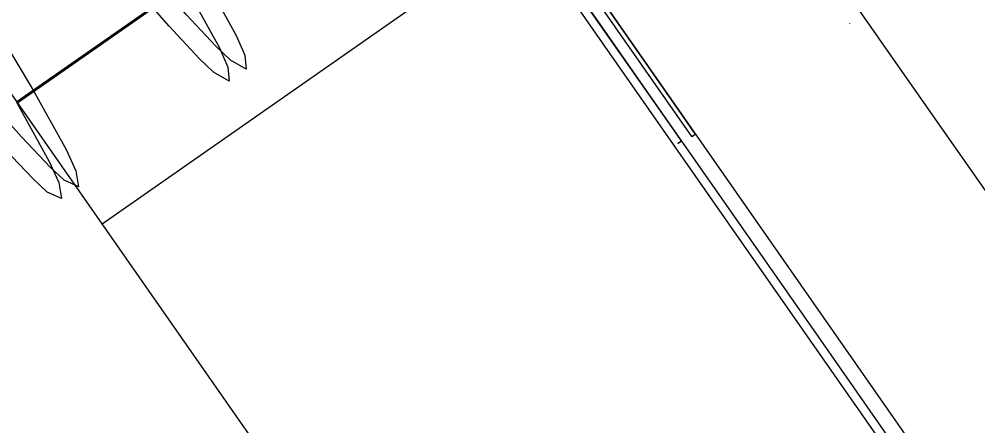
# Model space of a CAD drawing. Extents: x 1312564.2 to 1312581.5, y 1207298.4 to 1207352.6.
# Drawn here: x 1312566.97713 to 1312566.99231, y 1207330.72205 to 1207330.72849 of the extents above; entities that cross this region are included whole.
import ezdxf

# ---------------------------------------------------------------- set-up
doc = ezdxf.new("R2010")
doc.units = 0
for name, color, linetype in [('Level 22', 7, 'Continuous'), ('Level 62', 7, 'Continuous'), ('Level 8', 7, 'Continuous'), ('Level 9', 7, 'Continuous')]:
    doc.layers.add(name, color=color, linetype=linetype)

msp = doc.modelspace()

# ---------------------------------------------------------------- linework, layer by layer
at = {"layer": 'Level 22'}
for p, q in [((1312566.983765, 1207330.73184), (1312566.977098, 1207330.727182)), ((1312566.983776, 1207330.731823), (1312566.97711, 1207330.727165))]:
    msp.add_line(p, q, dxfattribs=at)
at = {"layer": 'Level 62'}
for points in [[(1312566.968583, 1207330.741766), (1312566.969351, 1207330.740464), (1312566.969902, 1207330.73955), (1312566.970931, 1207330.737862), (1312566.972006, 1207330.73611), (1312566.972578, 1207330.735181), (1312566.973448, 1207330.733766), (1312566.974021, 1207330.732836), (1312566.975099, 1207330.731082), (1312566.976035, 1207330.729555), (1312566.976559, 1207330.728694), (1312566.977354, 1207330.727369), (1312566.977878, 1207330.726426), (1312566.97803, 1207330.726092), (1312566.978072, 1207330.725837), (1312566.97802, 1207330.725861)], [(1312566.977089, 1207330.727176), (1312566.977609, 1207330.726238), (1312566.977761, 1207330.725904), (1312566.977803, 1207330.72565), (1312566.977577, 1207330.725755), (1312566.977358, 1207330.725956), (1312566.976899, 1207330.72644), (1312566.976514, 1207330.726876), (1312566.975592, 1207330.727976), (1312566.974399, 1207330.72946), (1312566.973572, 1207330.730515), (1312566.971975, 1207330.732588), (1312566.970348, 1207330.734705), (1312566.969478, 1207330.735821), (1312566.968183, 1207330.737453), (1312566.967132, 1207330.738739), (1312566.966671, 1207330.739286), (1312566.966088, 1207330.739951), (1312566.96578, 1207330.740279), (1312566.965376, 1207330.740646), (1312566.965245, 1207330.740644), (1312566.965291, 1207330.740467), (1312566.965629, 1207330.739797), (1312566.965968, 1207330.739215)], [(1312566.976347, 1207330.735237), (1312566.977458, 1207330.733434), (1312566.978557, 1207330.731644), (1312566.979167, 1207330.730643), (1312566.980066, 1207330.729145), (1312566.980567, 1207330.728235), (1312566.980707, 1207330.727921), (1312566.980728, 1207330.7277), (1312566.980481, 1207330.72784), (1312566.980252, 1207330.728058), (1312566.979778, 1207330.728567), (1312566.979384, 1207330.729019), (1312566.978446, 1207330.730147), (1312566.977241, 1207330.731654), (1312566.976408, 1207330.732719)], [(1312566.976078, 1207330.735049), (1312566.977189, 1207330.733246), (1312566.978288, 1207330.731457), (1312566.978898, 1207330.730455), (1312566.979798, 1207330.728957), (1312566.980298, 1207330.728047), (1312566.980438, 1207330.727733), (1312566.980459, 1207330.727512), (1312566.980212, 1207330.727652), (1312566.979983, 1207330.72787), (1312566.979509, 1207330.728379), (1312566.979115, 1207330.728831), (1312566.978177, 1207330.729959), (1312566.976972, 1207330.731466)], [(1312566.97802, 1207330.725861), (1312566.977846, 1207330.725943), (1312566.977627, 1207330.726144), (1312566.977168, 1207330.726628), (1312566.976839, 1207330.727001)]]:
    msp.add_lwpolyline(points, dxfattribs=at)
at = {"layer": 'Level 8'}
for p, q in [((1312566.967479, 1207330.755151), (1312566.990767, 1207330.721816)), ((1312566.9841, 1207330.717159), (1312566.960812, 1207330.750494))]:
    msp.add_line(p, q, dxfattribs=at)
msp.add_lwpolyline([(1312566.978446, 1207330.725252), (1312566.985113, 1207330.72991), (1312566.985113, 1207330.72991)], dxfattribs=at)
at = {"layer": 'Level 9'}
for p, q in [((1312566.990286, 1207330.728426), (1312566.990286, 1207330.728426)), ((1312566.990287, 1207330.728424), (1312566.990287, 1207330.728424)), ((1312566.990287, 1207330.728424), (1312566.990287, 1207330.728424)), ((1312566.990287, 1207330.728424), (1312566.990287, 1207330.728424)), ((1312566.987782, 1207330.726632), (1312566.98784, 1207330.726672)), ((1312566.98784, 1207330.726672), (1312566.98784, 1207330.726672)), ((1312566.987561, 1207330.726523), (1312566.987619, 1207330.726563)), ((1312566.987561, 1207330.726523), (1312566.987561, 1207330.726523)), ((1312566.987619, 1207330.726563), (1312566.987619, 1207330.726563)), ((1312566.987782, 1207330.726632), (1312566.987782, 1207330.726632))]:
    msp.add_line(p, q, dxfattribs=at)
for points in [[(1312566.982863, 1207330.733795), (1312566.982863, 1207330.733795), (1312566.985001, 1207330.730736), (1312566.986949, 1207330.727947), (1312566.988643, 1207330.725522), (1312566.990024, 1207330.723545), (1312566.991046, 1207330.722083), (1312566.991673, 1207330.721185), (1312566.991885, 1207330.720882), (1312566.994551, 1207330.722745), (1312566.99434, 1207330.723048), (1312566.993713, 1207330.723946), (1312566.992691, 1207330.725408), (1312566.99131, 1207330.727385), (1312566.989616, 1207330.72981), (1312566.987667, 1207330.732599), (1312566.98553, 1207330.735658), (1312566.983277, 1207330.738883), (1312566.980985, 1207330.742164)], [(1312566.977156, 1207330.741965), (1312566.978062, 1207330.740668), (1312566.978885, 1207330.73949), (1312566.979443, 1207330.738691), (1312566.979447, 1207330.738685), (1312566.979449, 1207330.738683), (1312566.979451, 1207330.73868), (1312566.979455, 1207330.738674), (1312566.979459, 1207330.738668), (1312566.979462, 1207330.738663), (1312566.979467, 1207330.738657), (1312566.97947, 1207330.738652), (1312566.979476, 1207330.738644), (1312566.980042, 1207330.737833), (1312566.980867, 1207330.736653), (1312566.981771, 1207330.735359), (1312566.98252, 1207330.734287), (1312566.983415, 1207330.733006), (1312566.984108, 1207330.732014), (1312566.985011, 1207330.730721), (1312566.985792, 1207330.729604), (1312566.986599, 1207330.728449)], [(1312566.987656, 1207330.726935), (1312566.986622, 1207330.728415), (1312566.985824, 1207330.729558), (1312566.98503, 1207330.730694), (1312566.984136, 1207330.731974), (1312566.98343, 1207330.732984), (1312566.982544, 1207330.734253), (1312566.981783, 1207330.735342), (1312566.980864, 1207330.736658), (1312566.98005, 1207330.737823), (1312566.979473, 1207330.738649), (1312566.979469, 1207330.738654), (1312566.979465, 1207330.73866), (1312566.979461, 1207330.738666), (1312566.979457, 1207330.738672), (1312566.979454, 1207330.738676), (1312566.979449, 1207330.738683), (1312566.979445, 1207330.738689), (1312566.97944, 1207330.738695), (1312566.978877, 1207330.739501), (1312566.978066, 1207330.740663)], [(1312566.987782, 1207330.726632), (1312566.987782, 1207330.726632), (1312566.979399, 1207330.738631)], [(1312566.983878, 1207330.731918), (1312566.984801, 1207330.730597), (1312566.98675, 1207330.727807), (1312566.988443, 1207330.725383), (1312566.989825, 1207330.723406), (1312566.990846, 1207330.721943), (1312566.991474, 1207330.721045), (1312566.991685, 1207330.720743), (1312566.991885, 1207330.720882)], [(1312566.983878, 1207330.731918), (1312566.983909, 1207330.731873), (1312566.984813, 1207330.73058), (1312566.985594, 1207330.729462), (1312566.9864, 1207330.728307), (1312566.987422, 1207330.726845), (1312566.987601, 1207330.726589), (1312566.987603, 1207330.726586), (1312566.987607, 1207330.72658), (1312566.987611, 1207330.726574), (1312566.987615, 1207330.726569), (1312566.987619, 1207330.726563), (1312566.987619, 1207330.726563)], [(1312566.98762, 1207330.726561), (1312566.987617, 1207330.726566), (1312566.987612, 1207330.726573), (1312566.98761, 1207330.726576), (1312566.987608, 1207330.726579), (1312566.987604, 1207330.726585), (1312566.987434, 1207330.726828), (1312566.986408, 1207330.728296), (1312566.985605, 1207330.729446)], [(1312566.986599, 1207330.728449), (1312566.987619, 1207330.726988), (1312566.987825, 1207330.726694), (1312566.987829, 1207330.726688), (1312566.987831, 1207330.726685), (1312566.987833, 1207330.726682), (1312566.987838, 1207330.726675), (1312566.987841, 1207330.72667)], [(1312566.990287, 1207330.728424), (1312566.990287, 1207330.728424), (1312566.990287, 1207330.728424), (1312566.990287, 1207330.728424), (1312566.990287, 1207330.728424), (1312566.990287, 1207330.728425), (1312566.990287, 1207330.728425), (1312566.990287, 1207330.728425), (1312566.990286, 1207330.728425), (1312566.990286, 1207330.728425), (1312566.990286, 1207330.728426), (1312566.990286, 1207330.728426), (1312566.990286, 1207330.728426), (1312566.990286, 1207330.728426), (1312566.990286, 1207330.728426), (1312566.990286, 1207330.728426), (1312566.990286, 1207330.728426), (1312566.990286, 1207330.728426)], [(1312566.98784, 1207330.726672), (1312566.98784, 1207330.726672), (1312566.987837, 1207330.726676), (1312566.987832, 1207330.726683), (1312566.987829, 1207330.726688), (1312566.987823, 1207330.726697), (1312566.987656, 1207330.726935)], [(1312566.987841, 1207330.72667), (1312566.987783, 1207330.72663), (1312566.987782, 1207330.726632)], [(1312566.987841, 1207330.72667), (1312566.987841, 1207330.72667), (1312566.987841, 1207330.72667), (1312566.987841, 1207330.72667), (1312566.987841, 1207330.72667), (1312566.987841, 1207330.72667), (1312566.987841, 1207330.72667), (1312566.987841, 1207330.72667), (1312566.987841, 1207330.72667), (1312566.987841, 1207330.726671), (1312566.987841, 1207330.726671), (1312566.987841, 1207330.726671), (1312566.98784, 1207330.726671), (1312566.98784, 1207330.726671), (1312566.98784, 1207330.726672), (1312566.98784, 1207330.726672), (1312566.98784, 1207330.726672), (1312566.98784, 1207330.726672), (1312566.98784, 1207330.726672), (1312566.98784, 1207330.726672), (1312566.98784, 1207330.726672), (1312566.98784, 1207330.726672)], [(1312566.98762, 1207330.726561), (1312566.987563, 1207330.726521), (1312566.987561, 1207330.726523)], [(1312566.987619, 1207330.726563), (1312566.987619, 1207330.726563), (1312566.987619, 1207330.726563), (1312566.987619, 1207330.726563), (1312566.987619, 1207330.726563), (1312566.987619, 1207330.726563), (1312566.987619, 1207330.726563), (1312566.987619, 1207330.726563), (1312566.987619, 1207330.726562), (1312566.987619, 1207330.726562), (1312566.98762, 1207330.726562), (1312566.98762, 1207330.726562), (1312566.98762, 1207330.726562), (1312566.98762, 1207330.726561), (1312566.98762, 1207330.726561), (1312566.98762, 1207330.726561), (1312566.98762, 1207330.726561), (1312566.98762, 1207330.726561), (1312566.98762, 1207330.726561)], [(1312566.98762, 1207330.726561), (1312566.98762, 1207330.726561), (1312566.98762, 1207330.726561)]]:
    msp.add_lwpolyline(points, dxfattribs=at)

doc.saveas('drawing.dxf')
